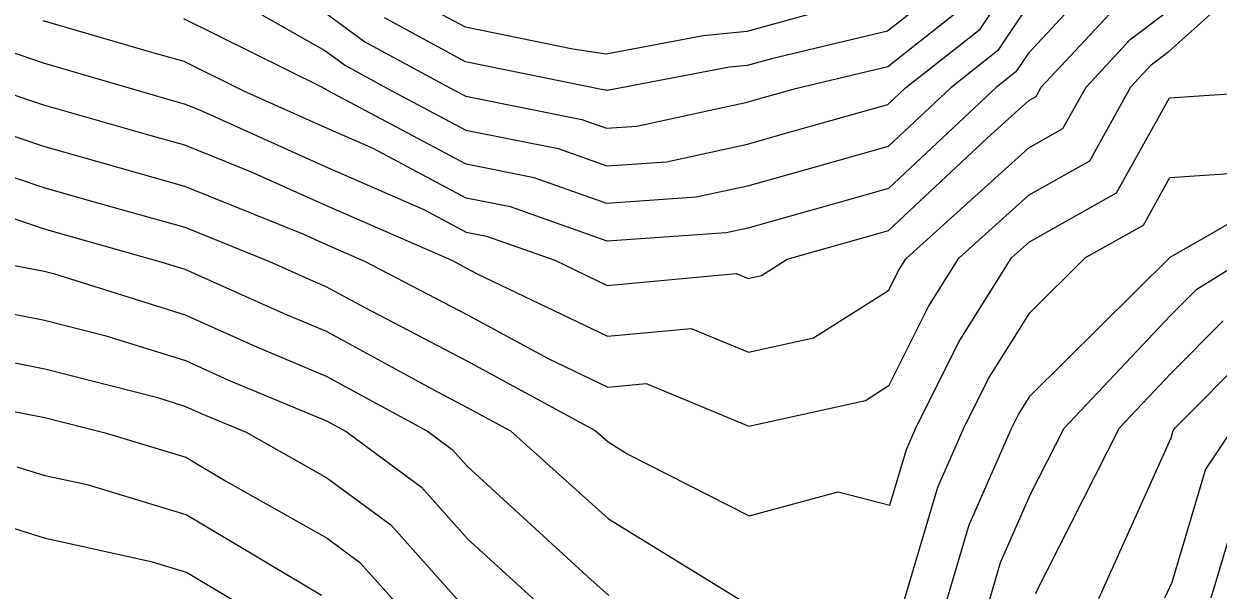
# Model space of a CAD drawing. Extents: x 42655 to 43811, y -141820 to -141156.
# Drawn here: x 43198.76 to 43241.93, y -141344.87 to -141324.41 of the extents above; entities that cross this region are included whole.
import ezdxf

# ---------------------------------------------------------------- set-up
doc = ezdxf.new("R2010")
doc.units = 0
doc.layers.add('ZE_HICN', color=7, linetype='Continuous')
doc.layers.add('ZE_LWCN', color=7, linetype='Continuous')

msp = doc.modelspace()

# ---------------------------------------------------------------- linework, layer by layer
at = {"layer": 'ZE_HICN'}
for points in [[(43194.639, -141327.202), (43199.478, -141328.823), (43202.284, -141329.623), (43204.573, -141330.268), (43208.852, -141331.997), (43209.671, -141332.365), (43211.073, -141332.976), (43214.771, -141334.907), (43217.715, -141336.502), (43219.872, -141337.534), (43221.262, -141337.407), (43224.966, -141338.94), (43229.19, -141338.011), (43230.048, -141337.466), (43231.468, -141334.617), (43232.561, -141332.875), (43235.103, -141330.582), (43237.295, -141329.351), (43238.78, -141326.683), (43239.517, -141325.89), (43240.167, -141325.396), (43244.128, -141321.84)], [(43207.359, -141324.077), (43209.638, -141325.366), (43210.386, -141325.914), (43212.041, -141326.809), (43214.74, -141328.245), (43218.071, -141328.912), (43219.834, -141329.534), (43221.999, -141329.385), (43224.918, -141328.752), (43226.263, -141328.372), (43230, -141327.316), (43230.635, -141326.721), (43233.33, -141324.595), (43235.063, -141322.005)], [(43235.33, -141344.995), (43238.368, -141339.01), (43240.222, -141337.046), (43242.119, -141335.138)], [(43197.214, -141336.418), (43199.516, -141336.869), (43203.554, -141337.897), (43204.611, -141338.228), (43205.177, -141338.482), (43206.796, -141339.159), (43209.711, -141340.806), (43212.022, -141342.507), (43214.496, -141345.285)]]:
    msp.add_lwpolyline(points, dxfattribs=at)
at = {"layer": 'ZE_LWCN'}
for points in [[(43232.039, -141323.047), (43229.987, -141324.666), (43225.793, -141325.667), (43224.905, -141325.914), (43224.265, -141325.975), (43220.036, -141326.771), (43219.853, -141326.811), (43219.821, -141326.813), (43219.795, -141326.804), (43219.641, -141326.773), (43214.728, -141325.773), (43211.797, -141324.189)], [(43237.229, -141323.145), (43235.079, -141325.458), (43234.62, -141326.143), (43233.907, -141326.706), (43230.014, -141330.352), (43228.314, -141330.833), (43224.933, -141331.788), (43224.144, -141331.959), (43219.847, -141332.255), (43216.348, -141331.02), (43214.751, -141330.7), (43211.387, -141328.91), (43209.651, -141328.154), (43206.716, -141326.834), (43204.552, -141325.766), (43203.386, -141325.44), (43199.457, -141324.297)], [(43227.094, -141324.077), (43224.899, -141324.686), (43223.317, -141324.839), (43219.815, -141325.498), (43218.607, -141325.317), (43214.722, -141324.526), (43212.503, -141323.326)], [(43198.109, -141326.875), (43199.471, -141327.331), (43203.272, -141328.415), (43204.566, -141328.779), (43206.985, -141329.757), (43209.664, -141330.961), (43214.253, -141332.961), (43214.763, -141333.228), (43215.169, -141333.448), (43219.863, -141335.694), (43222.888, -141335.417), (43224.954, -141336.272), (43227.308, -141335.755), (43230.031, -141334.023), (43230.384, -141333.316), (43230.655, -141332.884), (43235.095, -141328.88), (43236.326, -141328.189), (43237.159, -141326.691), (43238.755, -141324.975), (43240.16, -141323.908)], [(43235.071, -141323.731), (43233.975, -141325.369), (43232.271, -141326.714), (43230.007, -141328.834), (43227.288, -141329.602), (43224.926, -141330.27), (43223.071, -141330.672), (43219.84, -141330.894), (43217.21, -141329.966), (43214.746, -141329.472), (43209.759, -141326.82), (43209.68, -141326.777), (43209.645, -141326.751), (43209.536, -141326.69), (43204.545, -141324.225)], [(43209.632, -141323.981), (43211.091, -141325.051), (43214.322, -141326.798), (43214.734, -141327.017), (43218.933, -141327.858), (43219.828, -141328.174), (43220.926, -141328.098), (43224.911, -141327.234), (43225.237, -141327.142), (43226.66, -141326.74), (43229.993, -141325.945), (43232.685, -141323.821)], [(43194.368, -141324.063), (43196.177, -141324.695), (43199.464, -141325.818), (43203.015, -141326.851), (43204.261, -141327.207), (43204.559, -141327.291), (43205.117, -141327.516), (43209.658, -141329.558), (43213.221, -141331.111), (43214.757, -141331.928), (43215.486, -141332.074), (43217.951, -141332.944), (43219.854, -141333.855), (43224.515, -141333.428), (43224.941, -141333.605), (43225.427, -141333.498), (43226.36, -141332.904), (43229.339, -141332.063), (43230.021, -141331.87), (43233.594, -141328.524), (43235.087, -141327.177), (43235.356, -141327.026), (43235.539, -141326.698), (43237.992, -141324.06)], [(43196.362, -141329.269), (43199.485, -141330.315), (43201.296, -141330.832), (43204.58, -141331.756), (43207.639, -141332.992), (43209.122, -141333.658), (43209.678, -141333.891), (43211.058, -141334.643), (43214.779, -141336.586), (43219.419, -141339.1), (43219.881, -141339.514), (43220.59, -141339.95), (43224.982, -141342.188), (43228.197, -141341.322), (43230.068, -141341.8), (43230.668, -141339.785), (43230.993, -141339.045), (43232.552, -141335.917), (43234.466, -141332.866), (43235.111, -141332.284), (43238.264, -141330.514), (43240.175, -141327.08), (43245.186, -141326.744)], [(43230.593, -141345.21), (43231.802, -141341.146), (43232.729, -141339.037), (43233.636, -141337.218), (43235.123, -141334.847), (43237.137, -141332.854), (43239.233, -141331.677), (43240.189, -141329.959), (43242.694, -141329.792)], [(43232.135, -141345.202), (43232.937, -141342.507), (43234.466, -141339.029), (43234.72, -141338.518), (43235.138, -141337.853), (43240.202, -141332.839), (43245.277, -141329.927)], [(43198.085, -141331.336), (43199.492, -141331.807), (43200.308, -141332.04), (43203.755, -141333.011), (43204.587, -141333.271), (43208.136, -141334.864), (43209.686, -141335.513), (43213.53, -141337.609), (43214.787, -141338.265), (43216.354, -141339.114), (43219.894, -141342.29), (43224.684, -141345.238)], [(43233.677, -141345.195), (43234.072, -141343.868), (43235.154, -141341.405), (43236.365, -141339.02), (43240.212, -141334.942), (43241.16, -141333.989), (43243.045, -141332.826)], [(43197.919, -141333.038), (43199.499, -141333.348), (43199.833, -141333.432), (43204.595, -141334.923), (43207.149, -141336.07), (43209.693, -141337.134), (43213.35, -141339.128), (43214.246, -141339.788), (43214.797, -141340.406), (43219.268, -141344.493), (43219.907, -141345.066)], [(43195.461, -141334.316), (43199.508, -141335.108), (43201.694, -141335.665), (43204.603, -141336.575), (43206.163, -141337.276), (43209.701, -141338.756), (43210.409, -141339.142), (43213.134, -141341.147), (43214.809, -141343.029), (43217.264, -141345.272)], [(43237.621, -141345.177), (43240.233, -141339.367), (43240.313, -141339.1), (43240.379, -141339.001), (43243.077, -141336.288)], [(43194.432, -141337.659), (43198.966, -141338.52), (43199.524, -141338.63), (43201.698, -141339.183), (43204.619, -141340.065), (43206.092, -141340.941), (43209.721, -141342.991), (43210.911, -141343.867), (43212.183, -141345.296)], [(43242.49, -141338.991), (43241.478, -141340.498), (43240.257, -141344.59), (43239.999, -141345.165)], [(43209.526, -141345.061), (43204.629, -141342.146), (43201.101, -141341.082), (43199.534, -141340.734), (43198.524, -141340.42)], [(43242.644, -141341.896), (43241.671, -141345.158)], [(43206.478, -141345.323), (43204.639, -141344.228), (43203.417, -141343.86), (43199.545, -141342.999), (43197.049, -141342.223)]]:
    msp.add_lwpolyline(points, dxfattribs=at)

doc.saveas('drawing.dxf')
